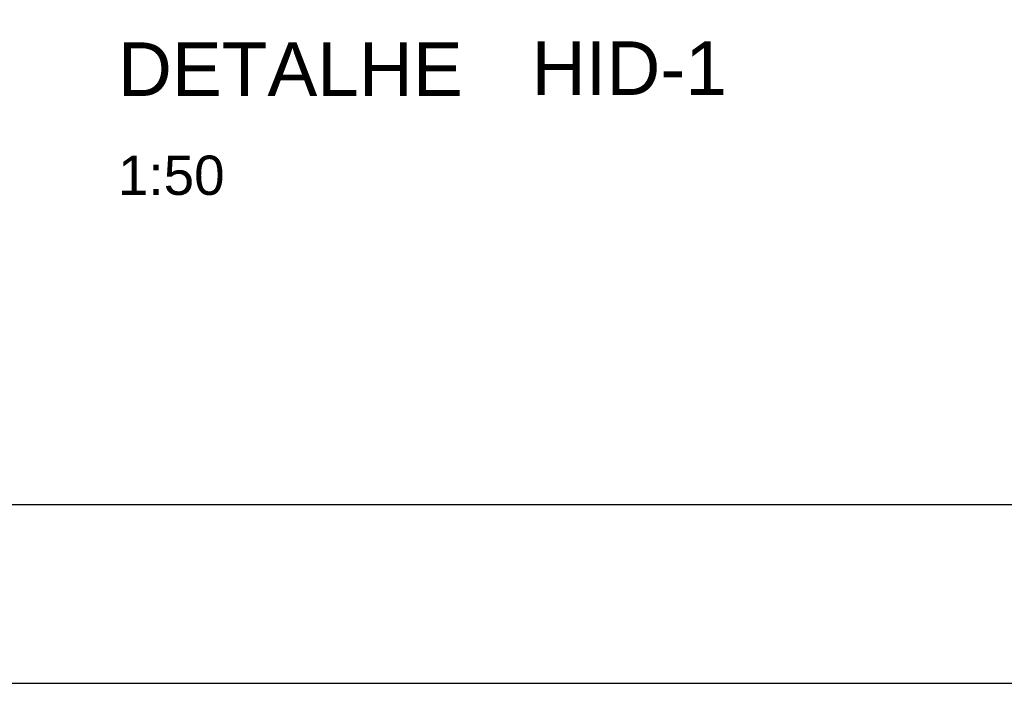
# Model space of a CAD drawing. Header units: millimetres. Extents: x 567 to 934, y -1 to 364.
# Tile 945 of 1056: x 731.14 to 736.66, y 182.27 to 185.98. Entities that reach past the tile are written whole.
import ezdxf

# ---------------------------------------------------------------- set-up
doc = ezdxf.new("R2010")
doc.units = ezdxf.units.MM
doc.header["$MEASUREMENT"] = 0
doc.linetypes.add('NULL', pattern=[0])
doc.layers.get('0').update_dxf_attribs({"lineweight": 18})
doc.layers.add('FOLHA_PADRÃO', color=7, linetype='Continuous')
doc.layers.add('Textos', color=7, linetype='Continuous', lineweight=9)
doc.styles.add('Arial', font='arial.ttf')
doc.styles.add('ArialBlack', font='txt')

# ---------------------------------------------------------------- blocks, each defined once
blk = doc.blocks.new('A1EST. 1500')
at = {"layer": 'FOLHA_PADRÃO', "color": 1, "linetype": 'Continuous'}
blk.add_line((0, 0), (150.008, 0), dxfattribs=at)
at = {"layer": 'FOLHA_PADRÃO', "color": 6, "linetype": 'Continuous'}
blk.add_lwpolyline([(149, 58.4001), (149, 1), (1, 1), (1, 58.4001), (149, 58.4001)], dxfattribs=at)

msp = doc.modelspace()

# ---------------------------------------------------------------- block references
msp.add_blockref('A1EST. 1500', (722.2652, 182.2664))

# ---------------------------------------------------------------- texts
at = {"layer": 'Textos', "linetype": 'NULL', "attachment_point": 7, "line_spacing_factor": 0.6}
for s, insert, char_height, width, style in [('HID-1', (734.0099, 185.5621), 0.3, 2.516651, 'ArialBlack'), ('DETALHE', (731.6915, 185.5564), 0.3, 4.380751, 'ArialBlack'), ('1:50', (731.6915, 184.9991), 0.22, 1.195915, 'Arial')]:
    msp.add_mtext(s, dxfattribs=dict(at, insert=insert, char_height=char_height, width=width, style=style))

doc.saveas('drawing.dxf')
